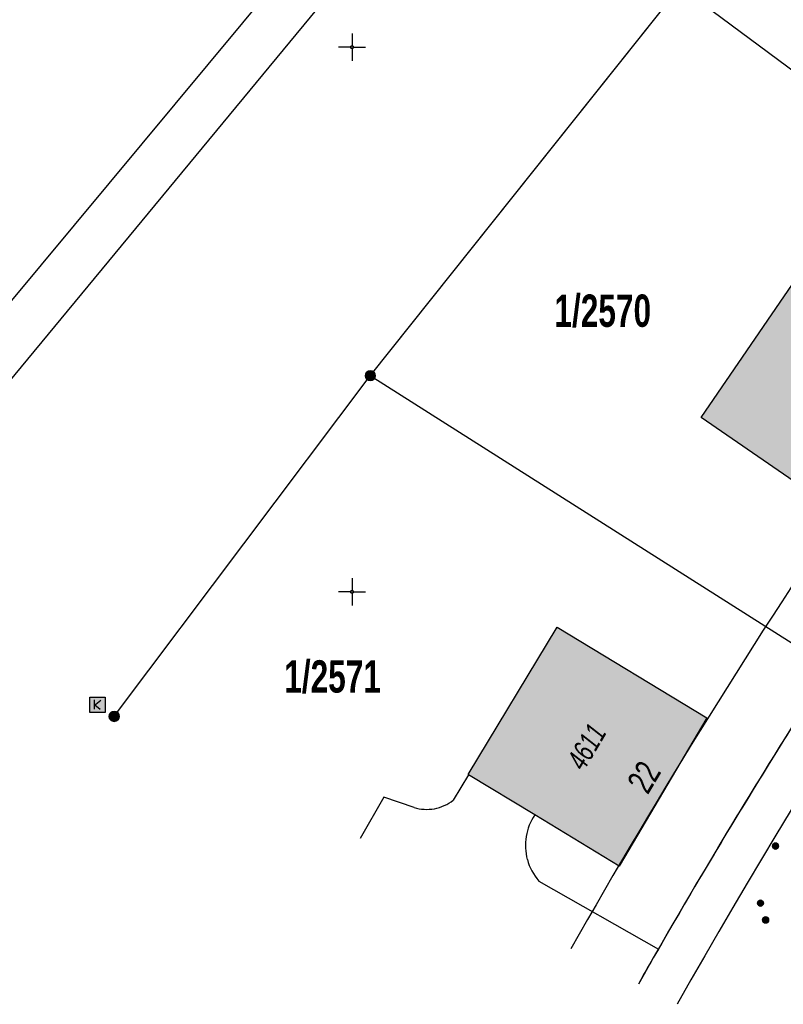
# Model space of a CAD drawing. Header units: metres. Extents: x 2695560 to 2696939, y 1260491 to 1262050.
# Tile 680 of 1005: x 2696311 to 2696346, y 1260556 to 1260601. Entities that reach past the tile are written whole.
import ezdxf

# ---------------------------------------------------------------- set-up
doc = ezdxf.new("R2010")
doc.units = ezdxf.units.M
doc.linetypes.add('AUSGEZOGEN', pattern=[0])
for name, color, linetype in [('XR$1$AV_Gebäudeflächen (BB)', 7, 'AUSGEZOGEN'), ('XR$1$AV_Grenzpunkte', 7, 'AUSGEZOGEN'), ('XR$1$AV_Grundstück-Nr.', 7, 'AUSGEZOGEN'), ('XR$1$AV_Haus-Nr.', 7, 'AUSGEZOGEN'), ('XR$1$AV_Koordinatennetzpunkte', 7, 'AUSGEZOGEN'), ('XR$1$AV_Linien (BB)', 7, 'AUSGEZOGEN'), ('XR$1$AV_Versicherung-Nr.', 7, 'AUSGEZOGEN'), ('XR$1$EW_LK_Knoten', 1, 'AUSGEZOGEN'), ('XR$1$Liegenschaftsgrenzen', 7, 'AUSGEZOGEN'), ('XR$1$PFAV', 255, 'AUSGEZOGEN'), ('XR$1$PFWFM', 255, 'AUSGEZOGEN'), ('XR$1$RAEW', 8, 'AUSGEZOGEN'), ('XR$1$RP_Abstandslinie', 7, 'AUSGEZOGEN'), ('XR$1$TV_LK_KNOTEN', 92, 'AUSGEZOGEN')]:
    doc.layers.add(name, color=color, linetype=linetype)
doc.styles.add('ARIAL', font='arial.ttf')

# ---------------------------------------------------------------- blocks, each defined once
blk = doc.blocks.new('COMPLEXOBJECT_35')
at = {"layer": 'XR$1$AV_Linien (BB)', "color": 7, "linetype": 'AUSGEZOGEN', "transparency": 33554687}
blk.add_line((6333.584, 10561.723), (6339.066, 10558.598), dxfattribs=at)
for centre, radius, start, end in [((6335.424, 10563.36), 2.463, 145.4635, 195.458), ((6335.425, 10563.362), 2.464, 195.4992, 221.6726)]:
    blk.add_arc(centre, radius, start, end, dxfattribs=at)
blk = doc.blocks.new('COMPLEXOBJECT_59')
at = {"layer": 'XR$1$AV_Linien (BB)', "color": 7, "linetype": 'AUSGEZOGEN', "transparency": 33554687}
for centre, radius, start, end in [((6603.573, 10406.498), 305.104, 143.76261, 145.85268), ((6601.864, 10407.019), 303.398, 145.75296, 147.16455), ((6603.85, 10406.24), 305.489, 147.24374, 150.0837)]:
    blk.add_arc(centre, radius, start, end, dxfattribs=at)
blk = doc.blocks.new('COMPLEXOBJECT_75')
at = {"layer": 'XR$1$AV_Linien (BB)', "color": 7, "linetype": 'AUSGEZOGEN', "transparency": 33554687}
blk.add_line((6330.353, 10566.598), (6329.649, 10565.436), dxfattribs=at)
blk.add_lwpolyline([(6327.854, 10565.095), (6326.468, 10565.565), (6325.377, 10563.667)], dxfattribs=at)
for centre, radius, start, end in [((6328.421, 10567), 1.989, 280.4105, 308.1492), ((6328.424, 10567.009), 1.997, 253.4208, 280.2744)]:
    blk.add_arc(centre, radius, start, end, dxfattribs=at)
blk = doc.blocks.new('COMPLEXOBJECT_562')
at = {"layer": 'XR$1$AV_Linien (BB)', "color": 7, "linetype": 'AUSGEZOGEN', "transparency": 33554687}
blk.add_arc((6602.948, 10407.72), 301.969, 135.01129, 150.57708, dxfattribs=at)
blk = doc.blocks.new('BAV15')
at = {"layer": 'XR$1$PFAV', "transparency": 33554687}
blk.add_hatch(color=7, dxfattribs=at).paths.add_polyline_path([(0.5, 0), (0.49, 0.101), (0.459, 0.197), (0.41, 0.286), (0.344, 0.362), (0.264, 0.424), (0.174, 0.469), (0.076, 0.494), (-0.025, 0.499), (-0.125, 0.484), (-0.22, 0.449), (-0.306, 0.395), (-0.379, 0.326), (-0.437, 0.243), (-0.477, 0.15), (-0.497, 0.051), (-0.497, -0.051), (-0.477, -0.15), (-0.437, -0.243), (-0.379, -0.326), (-0.306, -0.395), (-0.22, -0.449), (-0.125, -0.484), (-0.025, -0.499), (0.076, -0.494), (0.174, -0.469), (0.264, -0.424), (0.344, -0.362), (0.41, -0.286), (0.459, -0.197), (0.49, -0.101)])
at = {"color": 7, "transparency": 33554687}
for start, end in [(90, 270), (270, 90)]:
    blk.add_arc((0, 0), 0.5, start, end, dxfattribs=at)
at = {"layer": 'XR$1$PFAV', "transparency": 33554687}
blk.add_circle((0, 0), 0.5, dxfattribs=at)
blk = doc.blocks.new('BAV2041')
at = {"color": 7, "transparency": 33554687}
for p, q in [((0, 0.5), (0, 0.05)), ((-0.05, 0), (-0.5, 0)), ((0.05, 0), (0.5, 0)), ((0, -0.05), (0, -0.5))]:
    blk.add_line(p, q, dxfattribs=at)
blk.add_circle((0, 0), 0.05, dxfattribs=at)
for start, end in [(90, 270), (270, 90)]:
    blk.add_arc((0, 0), 0.05, start, end, dxfattribs=at)
blk = doc.blocks.new('COMPLEXOBJECT_1444')
at = {"layer": 'XR$1$RP_Abstandslinie', "color": 7, "linetype": 'AUSGEZOGEN', "transparency": 33554687}
blk.add_arc((6603.314, 10406.349), 308.468, 145.80538, 150.42142, dxfattribs=at)
blk = doc.blocks.new('BEW957')
at = {"layer": 'XR$1$RAEW', "transparency": 33554687}
blk.add_hatch(color=1, dxfattribs=at).paths.add_polyline_path([(-0.5, 0), (-0.5, -0.05), (-0.49, -0.1), (-0.48, -0.15), (-0.46, -0.2), (-0.44, -0.24), (-0.41, -0.29), (-0.38, -0.33), (-0.34, -0.36), (-0.31, -0.4), (-0.26, -0.42), (-0.22, -0.45), (-0.17, -0.47), (-0.13, -0.48), (-0.08, -0.49), (-0.03, -0.5), (0.03, -0.5), (0.08, -0.49), (0.13, -0.48), (0.17, -0.47), (0.22, -0.45), (0.26, -0.42), (0.31, -0.4), (0.34, -0.36), (0.38, -0.33), (0.41, -0.29), (0.44, -0.24), (0.46, -0.2), (0.48, -0.15), (0.49, -0.1), (0.5, -0.05), (0.5, 0), (0.5, 0.05), (0.49, 0.1), (0.48, 0.15), (0.46, 0.2), (0.44, 0.24), (0.41, 0.29), (0.38, 0.33), (0.34, 0.36), (0.31, 0.4), (0.26, 0.42), (0.22, 0.45), (0.17, 0.47), (0.13, 0.48), (0.08, 0.49), (0.03, 0.5), (-0.03, 0.5), (-0.08, 0.49), (-0.13, 0.48), (-0.17, 0.47), (-0.22, 0.45), (-0.26, 0.42), (-0.31, 0.4), (-0.34, 0.36), (-0.38, 0.33), (-0.41, 0.29), (-0.44, 0.24), (-0.46, 0.2), (-0.48, 0.15), (-0.49, 0.1), (-0.5, 0.05)])
at = {"color": 1, "transparency": 33554687}
for start, end in [(90, 180), (180, 270), (0, 90), (270, 0)]:
    blk.add_arc((0, 0), 0.5, start, end, dxfattribs=at)
at = {"layer": 'XR$1$RAEW', "color": 1, "transparency": 33554687}
blk.add_circle((0, 0), 0.5, dxfattribs=at)
blk = doc.blocks.new('BTV1')
at = {"layer": 'XR$1$PFWFM', "transparency": 33554687}
blk.add_hatch(color=7, dxfattribs=at).paths.add_polyline_path([(-0.5, 0.5), (-0.5, -0.5), (0.5, -0.5), (0.5, 0.5)])
at = {"color": 92, "transparency": 33554687}
for p, q in [((-0.219, 0.321), (-0.219, -0.298)), ((-0.208, -0.05), (0.23, 0.31)), ((-0.159, 0.001), (0.192, -0.283))]:
    blk.add_line(p, q, dxfattribs=at)
blk.add_polyline3d([(-0.5, 0.5, 0.993), (0.5, 0.5, 0.993), (0.5, -0.5, 0.993), (-0.5, -0.5, 0.993)], close=True, dxfattribs=at)

msp = doc.modelspace()

# ---------------------------------------------------------------- hatches: boundary and pattern name
at = {"layer": 'XR$1$AV_Gebäudeflächen (BB)', "true_color": 0xd2d2d2, "transparency": 33554687}
for points in [[(2696342, 1260582.806), (2696348.385, 1260578.426), (2696353.319, 1260585.619), (2696351.607, 1260586.793), (2696352.435, 1260587.999), (2696350.904, 1260589.049), (2696350.108, 1260587.889), (2696346.965, 1260590.045)], [(2696334.365, 1260564.566), (2696338.236, 1260562.222), (2696342.269, 1260569.016), (2696335.392, 1260573.18), (2696331.3, 1260566.422), (2696331.323, 1260566.408)]]:
    msp.add_hatch(color=254, dxfattribs=at).paths.add_polyline_path(points)

# ---------------------------------------------------------------- linework, layer by layer
at = {"layer": 'XR$1$AV_Linien (BB)', "color": 7, "linetype": 'AUSGEZOGEN', "transparency": 33554687}
msp.add_line((2696334.365, 1260564.566), (2696331.323, 1260566.408), dxfattribs=at)
for points in [[(2696315.207, 1260569.298), (2696326.81, 1260584.73), (2696341.03, 1260602.57), (2696356.32, 1260617.87), (2696371.64, 1260633.2), (2696385.78, 1260647.36), (2696399.92, 1260661.51), (2696413.82, 1260675.43)], [(2696368.805, 1260662.547), (2696357.725, 1260645.039), (2696333.218, 1260615.694), (2696300.921, 1260576.895), (2696300.853, 1260576.799)], [(2696370.631, 1260661.206), (2696359.347, 1260643.555), (2696334.845, 1260614.253), (2696303.032, 1260575.794), (2696302.962, 1260575.697)], [(2696331.323, 1260566.408), (2696331.3, 1260566.422), (2696335.392, 1260573.18), (2696342.269, 1260569.016), (2696338.236, 1260562.222), (2696334.365, 1260564.566)]]:
    msp.add_lwpolyline(points, dxfattribs=at)
msp.add_lwpolyline([(2696342, 1260582.806), (2696346.965, 1260590.045), (2696350.108, 1260587.889), (2696350.904, 1260589.049), (2696352.435, 1260587.999), (2696351.607, 1260586.793), (2696353.319, 1260585.619), (2696348.385, 1260578.426), (2696342, 1260582.806)], close=True, dxfattribs=at)
msp.add_arc((2696586.877, 1260416.293), 284.829, 150.06939, 150.44129, dxfattribs=at)
at = {"layer": 'XR$1$Liegenschaftsgrenzen', "color": 7, "linetype": 'AUSGEZOGEN', "transparency": 33554687}
for p, q in [((2696326.81, 1260584.73), (2696341.03, 1260602.57)), ((2696359.87, 1260588.58), (2696341.03, 1260602.57)), ((2696315.207, 1260569.298), (2696326.81, 1260584.73)), ((2696347.91, 1260571.34), (2696326.81, 1260584.73))]:
    msp.add_line(p, q, dxfattribs=at)
msp.add_arc((2696604.621, 1260406.179), 305.252, 147.24383, 150.43301, dxfattribs=at)

# ---------------------------------------------------------------- block references
at = {"layer": 'XR$1$AV_Grenzpunkte', "color": 7, "linetype": 'AUSGEZOGEN', "lineweight": -3, "transparency": 33554687, "xscale": 0.4549999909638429, "yscale": 0.4549999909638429}
for p in [(2696326.81, 1260584.73), (2696315.05, 1260569.09)]:
    msp.add_blockref('BAV15', p, dxfattribs=at)
at = {"layer": 'XR$1$AV_Koordinatennetzpunkte', "color": 7, "linetype": 'AUSGEZOGEN', "lineweight": -3, "transparency": 33554687, "xscale": 1.25, "yscale": 1.25}
for p in [(2696325.97, 1260599.81), (2696325.97, 1260574.81)]:
    msp.add_blockref('BAV2041', p, dxfattribs=at)
at = {"layer": 'XR$1$AV_Linien (BB)', "color": 7, "linetype": 'AUSGEZOGEN', "lineweight": -3, "transparency": 33554687}
for name in ['COMPLEXOBJECT_562', 'COMPLEXOBJECT_59', 'COMPLEXOBJECT_75', 'COMPLEXOBJECT_35']:
    msp.add_blockref(name, (2690000.97, 1249999.81), dxfattribs=at)
at = {"layer": 'XR$1$EW_LK_Knoten', "color": 1, "linetype": 'AUSGEZOGEN', "lineweight": -3, "transparency": 33554687, "xscale": 0.2749999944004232, "yscale": 0.2749999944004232}
for p in [(2696345.415, 1260563.14), (2696344.727, 1260560.515), (2696344.962, 1260559.745)]:
    msp.add_blockref('BEW957', p, dxfattribs=at)
at = {"layer": 'XR$1$RP_Abstandslinie', "color": 7, "linetype": 'AUSGEZOGEN', "lineweight": -3, "transparency": 33554687}
msp.add_blockref('COMPLEXOBJECT_1444', (2690000.97, 1249999.81), dxfattribs=at)
at = {"layer": 'XR$1$TV_LK_KNOTEN', "color": 92, "linetype": 'AUSGEZOGEN', "lineweight": -3, "transparency": 33554687, "xscale": 0.7000000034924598, "yscale": 0.7000000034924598}
msp.add_blockref('BTV1', (2696314.279, 1260569.623), dxfattribs=at)

# ---------------------------------------------------------------- texts
at = {"layer": 'XR$1$AV_Grundstück-Nr.', "color": 7, "transparency": 33554687, "char_height": 1.48491, "attachment_point": 5, "style": 'ARIAL'}
for s, insert, width in [('\\A1;{\\fArial|i0|b1;\\H1.484908;\\W0.700000;\\C7;1/2570}\\P', (2696337.484, 1260587.691), 4.98214), ('\\A1;{\\fArial|i0|b1;\\H1.484908;\\W0.700000;\\C7;1/2571}\\P', (2696325.079, 1260570.901), 4.97324)]:
    msp.add_mtext(s, dxfattribs=dict(at, insert=insert, width=width))
at = {"layer": 'XR$1$AV_Haus-Nr.', "color": 7, "transparency": 33554687, "insert": (2696339.874, 1260566.008), "char_height": 1.1621, "width": 1.68109, "attachment_point": 8, "rotation": 59.3064, "style": 'ARIAL'}
msp.add_mtext('\\W0.70;22', dxfattribs=at)
at = {"layer": 'XR$1$AV_Versicherung-Nr.', "color": 7, "transparency": 33554687, "insert": (2696336.742, 1260567.698), "char_height": 0.96842, "width": 2.44855, "attachment_point": 5, "rotation": 59.3064, "style": 'ARIAL'}
msp.add_mtext('\\A1;{\\fArial|i1|b0;\\H0.968418;\\W0.700000;\\C7;4611}\\P', dxfattribs=at)

doc.saveas('drawing.dxf')
